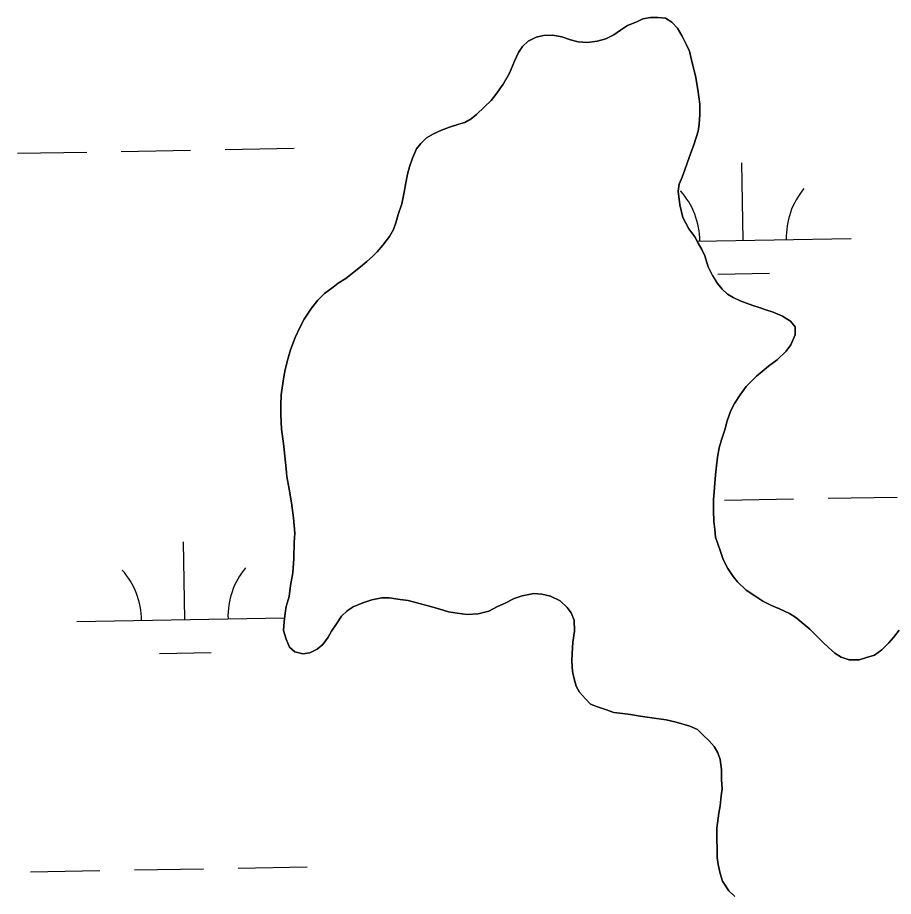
# Model space of a CAD drawing. Extents: x 3925854 to 3964121, y 224593 to 250589.
# Drawn here: x 3943938.8 to 3944344, y 230515.2 to 230922.1 of the extents above; entities that cross this region are included whole.
import ezdxf

# ---------------------------------------------------------------- set-up
doc = ezdxf.new("R2010")
doc.units = 0
doc.layers.add('V-TOPO-SHOR', color=7, linetype='Continuous')
doc.layers.add('V-WETL-SWMP', color=7, linetype='Continuous')

msp = doc.modelspace()

# ---------------------------------------------------------------- linework, layer by layer
at = {"layer": 'V-TOPO-SHOR'}
for points in [[(3944070.811, 230627.46), (3944067.072, 230628.488), (3944064.655, 230630.593), (3944063.019, 230634.304), (3944061.913, 230638.288), (3944062.138, 230642.285), (3944062.632, 230646.285), (3944063.131, 230649.484), (3944064.417, 230654.026), (3944065.165, 230659.093), (3944066.171, 230664.963), (3944066.635, 230671.625), (3944066.826, 230679.084), (3944067.049, 230683.348), (3944066.445, 230690.53), (3944065.575, 230697.446), (3944064.444, 230703.828), (3944063.322, 230709.675), (3944063.019, 230713.134), (3944062.429, 230718.987), (3944061.837, 230724.838), (3944060.969, 230731.488), (3944060.637, 230738.144), (3944060.59, 230742.668), (3944060.809, 230747.464), (3944061.309, 230750.665), (3944062.056, 230755.734), (3944062.554, 230759.201), (3944063.836, 230764.006), (3944065.124, 230768.28), (3944067.199, 230773.896), (3944069.544, 230778.979), (3944071.372, 230782.459), (3944074.782, 230787.554), (3944077.674, 230791.31), (3944080.84, 230794.273), (3944084.805, 230797.243), (3944087.183, 230799.131), (3944090.624, 230801.296), (3944093.794, 230803.725), (3944097.493, 230806.693), (3944100.397, 230809.117), (3944103.037, 230811.542), (3944105.144, 230813.695), (3944107.778, 230816.65), (3944110.934, 230820.676), (3944112.765, 230823.892), (3944113.797, 230827.097), (3944114.825, 230830.836), (3944116.637, 230835.913), (3944117.647, 230841.251), (3944118.405, 230845.519), (3944119.163, 230849.52), (3944120.193, 230852.994), (3944121.485, 230857.002), (3944123.306, 230861.282), (3944125.411, 230863.699), (3944128.047, 230866.39), (3944131.223, 230868.284), (3944134.934, 230869.92), (3944138.649, 230871.291), (3944142.897, 230872.665), (3944145.817, 230873.492), (3944148.732, 230875.12), (3944151.105, 230877.275), (3944154.8, 230880.775), (3944157.964, 230883.736), (3944160.067, 230886.419), (3944163.481, 230891.248), (3944166.359, 230896.338), (3944168.7, 230901.953), (3944170.522, 230905.967), (3944172.359, 230908.648), (3944174.997, 230911.073), (3944178.706, 230912.974), (3944182.161, 230913.807), (3944186.421, 230913.85), (3944190.691, 230913.094), (3944194.699, 230911.804), (3944198.17, 230910.774), (3944202.434, 230910.551), (3944206.954, 230911.13), (3944210.94, 230912.234), (3944214.648, 230914.137), (3944217.823, 230916.299), (3944220.995, 230918.462), (3944225.241, 230920.103), (3944228.155, 230921.465), (3944231.612, 230922.032), (3944235.073, 230922.067), (3944238.538, 230921.835), (3944241.485, 230920), (3944244.179, 230917.098), (3944246.345, 230913.393), (3944248.25, 230909.416), (3944249.612, 230906.502), (3944250.445, 230903.049), (3944251.277, 230899.86), (3944252.391, 230895.078), (3944253.522, 230888.699), (3944254.388, 230882.049)], [(3944254.388, 230882.049), (3944254.435, 230877.256), (3944254.216, 230872.726), (3944253.714, 230869.525), (3944251.91, 230863.647), (3944249.577, 230857.233), (3944247.505, 230851.62), (3944246.208, 230848.144), (3944244.91, 230844.935), (3944244.41, 230841.736), (3944245.272, 230835.352), (3944246.663, 230829.507), (3944249.38, 230824.207), (3944252.08, 230820.506), (3944253.708, 230817.594), (3944255.334, 230814.682), (3944256.696, 230811.765), (3944258.345, 230806.721), (3944260.249, 230802.746), (3944262.684, 230799.043), (3944264.841, 230796.401), (3944267.262, 230794.03), (3944269.94, 230792.459), (3944273.154, 230790.892), (3944276.093, 230789.858), (3944279.031, 230788.822), (3944281.972, 230787.787), (3944284.911, 230786.751), (3944288.385, 230785.721), (3944292.665, 230783.9), (3944296.417, 230781.541), (3944298.573, 230778.899), (3944298.612, 230775.172), (3944296.528, 230770.623), (3944294.426, 230767.672), (3944290.205, 230763.635), (3944286.242, 230760.666), (3944283.336, 230758.241), (3944280.694, 230756.082), (3944278.061, 230753.393), (3944275.951, 230751.241), (3944273.059, 230747.483), (3944270.436, 230743.463), (3944268.871, 230740.251), (3944267.057, 230735.439), (3944266.035, 230731.166), (3944264.482, 230726.624), (3944263.454, 230722.884), (3944262.699, 230718.616), (3944262.207, 230714.617), (3944261.718, 230710.351), (3944261.245, 230704.487), (3944260.767, 230698.89), (3944260.819, 230693.829), (3944260.872, 230688.771), (3944261.441, 230685.048), (3944261.742, 230681.588), (3944262.84, 230678.406), (3944263.94, 230674.955), (3944265.31, 230671.24), (3944267.483, 230667.001), (3944269.918, 230663.296), (3944271.804, 230660.92), (3944275.841, 230656.965), (3944279.861, 230654.342), (3944283.613, 230651.985), (3944287.629, 230649.894), (3944291.373, 230648.333), (3944295.921, 230646.248), (3944298.87, 230644.415), (3944302.631, 230641.257), (3944305.318, 230638.888), (3944308.277, 230635.988), (3944311.505, 230632.826), (3944313.925, 230630.454), (3944316.881, 230627.82), (3944319.83, 230625.985), (3944323.569, 230624.693), (3944328.097, 230624.738), (3944331.548, 230625.838), (3944335.265, 230626.94), (3944338.704, 230629.373), (3944341.866, 230632.6), (3944343.971, 230635.019), (3944346.599, 230638.507)], [(3944270.616, 230515.233), (3944267.927, 230517.869), (3944264.951, 230522.367), (3944263.852, 230525.818), (3944263.01, 230530.069), (3944262.445, 230533.26), (3944262.41, 230536.721), (3944262.353, 230542.314), (3944262.307, 230546.84), (3944263.303, 230553.775), (3944263.8, 230557.242), (3944264.288, 230561.774), (3944264.788, 230564.975), (3944264.478, 230569.233), (3944264.429, 230574.025), (3944263.852, 230578.547), (3944262.754, 230581.732), (3944261.126, 230584.644), (3944258.703, 230587.284), (3944256.012, 230589.92), (3944253.323, 230592.556), (3944249.845, 230594.118), (3944243.435, 230595.916), (3944238.897, 230596.936), (3944232.228, 230597.936), (3944226.896, 230598.679), (3944222.361, 230599.433), (3944218.628, 230599.926), (3944214.628, 230600.418), (3944210.886, 230601.712), (3944207.145, 230603.007), (3944203.935, 230604.305), (3944201.515, 230606.679), (3944198.819, 230609.847), (3944197.195, 230612.493), (3944196.362, 230615.948), (3944195.526, 230619.401), (3944195.213, 230624.191), (3944195.444, 230627.656), (3944195.655, 230632.983), (3944196.405, 230638.052), (3944196.352, 230643.111), (3944194.986, 230646.559), (3944193.097, 230648.937), (3944189.87, 230652.099), (3944185.321, 230654.184), (3944181.315, 230655.208), (3944177.586, 230655.438), (3944172.271, 230654.319), (3944168.554, 230653.215), (3944164.051, 230650.772), (3944160.868, 230649.41), (3944156.897, 230647.239), (3944151.849, 230646.123), (3944146.79, 230645.806), (3944142.26, 230646.291), (3944138.256, 230647.051), (3944133.716, 230648.335), (3944128.108, 230649.877), (3944123.568, 230651.163), (3944119.562, 230652.187), (3944115.828, 230652.683), (3944110.762, 230653.43), (3944107.3, 230653.396), (3944102.781, 230652.55), (3944098.533, 230651.176), (3944094.025, 230649.267), (3944091.381, 230647.375), (3944088.744, 230644.952), (3944086.382, 230641.464), (3944084.021, 230637.978), (3944082.448, 230635.3), (3944080.089, 230631.814), (3944077.447, 230629.657), (3944074, 230628.023), (3944070.811, 230627.46)]]:
    msp.add_lwpolyline(points, dxfattribs=at)
at = {"layer": 'V-WETL-SWMP'}
for p, q in [((3944225.24, 230920.103), (3944220.995, 230918.462)), ((3944228.155, 230921.464), (3944225.24, 230920.103)), ((3944231.612, 230922.032), (3944228.155, 230921.464)), ((3944235.074, 230922.067), (3944231.612, 230922.032)), ((3944238.538, 230921.836), (3944235.074, 230922.067)), ((3944241.486, 230920.001), (3944238.538, 230921.836)), ((3944244.178, 230917.099), (3944241.486, 230920.001)), ((3944217.822, 230916.3), (3944214.648, 230914.137)), ((3944220.995, 230918.462), (3944217.822, 230916.3)), ((3944246.346, 230913.393), (3944244.178, 230917.099)), ((3944174.998, 230911.072), (3944172.359, 230908.649)), ((3944178.707, 230912.974), (3944174.998, 230911.072)), ((3944182.161, 230913.808), (3944178.707, 230912.974)), ((3944186.421, 230913.851), (3944182.161, 230913.808)), ((3944190.69, 230913.095), (3944186.421, 230913.851)), ((3944194.698, 230911.804), (3944190.69, 230913.095)), ((3944198.17, 230910.774), (3944194.698, 230911.804)), ((3944206.955, 230911.13), (3944202.434, 230910.551)), ((3944210.939, 230912.235), (3944206.955, 230911.13)), ((3944214.648, 230914.137), (3944210.939, 230912.235)), ((3944248.251, 230909.417), (3944246.346, 230913.393)), ((3944172.359, 230908.649), (3944170.522, 230905.967)), ((3944202.434, 230910.551), (3944198.17, 230910.774)), ((3944249.612, 230906.501), (3944248.251, 230909.417)), ((3944170.522, 230905.967), (3944168.699, 230901.954)), ((3944250.446, 230903.048), (3944249.612, 230906.501)), ((3944251.277, 230899.86), (3944250.446, 230903.048)), ((3944168.699, 230901.954), (3944166.359, 230896.338)), ((3944252.391, 230895.078), (3944251.277, 230899.86)), ((3944166.359, 230896.338), (3944163.481, 230891.249)), ((3944253.521, 230888.698), (3944252.391, 230895.078)), ((3944163.481, 230891.249), (3944160.068, 230886.42)), ((3944254.387, 230882.049), (3944253.521, 230888.698)), ((3944157.964, 230883.736), (3944154.799, 230880.775)), ((3944160.068, 230886.42), (3944157.964, 230883.736)), ((3944154.799, 230880.775), (3944151.106, 230877.275)), ((3944254.435, 230877.256), (3944254.387, 230882.049)), ((3944148.731, 230875.121), (3944145.818, 230873.493)), ((3944151.106, 230877.275), (3944148.731, 230875.121)), ((3944254.215, 230872.726), (3944254.435, 230877.256)), ((3944138.649, 230871.29), (3944134.935, 230869.921)), ((3944142.897, 230872.665), (3944138.649, 230871.29)), ((3944145.818, 230873.493), (3944142.897, 230872.665)), ((3944253.715, 230869.525), (3944254.215, 230872.726)), ((3944128.046, 230866.389), (3944125.411, 230863.699)), ((3944131.223, 230868.285), (3944128.046, 230866.389)), ((3944134.935, 230869.921), (3944131.223, 230868.285)), ((3944251.91, 230863.648), (3944253.715, 230869.525)), ((3944125.411, 230863.699), (3944123.305, 230861.281)), ((3944249.578, 230857.233), (3944251.91, 230863.648)), ((3943938.84, 230859.239), (3943970.835, 230859.821)), ((3943986.832, 230860.112), (3944018.827, 230860.694)), ((3944034.824, 230860.985), (3944066.819, 230861.566)), ((3944123.305, 230861.281), (3944121.484, 230857.002)), ((3944121.484, 230857.002), (3944120.193, 230852.994)), ((3944247.504, 230851.62), (3944249.578, 230857.233)), ((3944274.473, 230818.905), (3944273.819, 230854.899)), ((3944120.193, 230852.994), (3944119.163, 230849.521)), ((3944246.208, 230848.144), (3944247.504, 230851.62)), ((3944119.163, 230849.521), (3944118.404, 230845.519)), ((3944244.909, 230844.935), (3944246.208, 230848.144)), ((3944118.404, 230845.519), (3944117.648, 230841.25)), ((3944244.409, 230841.735), (3944244.909, 230844.935)), ((3944245.272, 230835.352), (3944244.409, 230841.735)), ((3944117.648, 230841.25), (3944116.637, 230835.914)), ((3944116.637, 230835.914), (3944114.824, 230830.836)), ((3944246.663, 230829.507), (3944245.272, 230835.352)), ((3944114.824, 230830.836), (3944113.797, 230827.097)), ((3944249.38, 230824.208), (3944246.663, 230829.507)), ((3944113.797, 230827.097), (3944112.764, 230823.891)), ((3944112.764, 230823.891), (3944110.933, 230820.676)), ((3944252.08, 230820.507), (3944249.38, 230824.208)), ((3944110.933, 230820.676), (3944107.778, 230816.65)), ((3944253.708, 230817.594), (3944252.08, 230820.507)), ((3944253.192, 230818.518), (3944324.465, 230819.814)), ((3944255.335, 230814.681), (3944253.708, 230817.594)), ((3944105.144, 230813.694), (3944103.036, 230811.542)), ((3944107.778, 230816.65), (3944105.144, 230813.694)), ((3944256.696, 230811.766), (3944255.335, 230814.681)), ((3944103.036, 230811.542), (3944100.397, 230809.118)), ((3944258.345, 230806.722), (3944256.696, 230811.766)), ((3944097.492, 230806.692), (3944093.794, 230803.725)), ((3944100.397, 230809.118), (3944097.492, 230806.692)), ((3944260.25, 230802.747), (3944258.345, 230806.722)), ((3944090.623, 230801.296), (3944087.182, 230799.131)), ((3944093.794, 230803.725), (3944090.623, 230801.296)), ((3944262.684, 230799.043), (3944260.25, 230802.747)), ((3944262.756, 230803.258), (3944286.752, 230803.694)), ((3944084.805, 230797.243), (3944080.84, 230794.273)), ((3944087.182, 230799.131), (3944084.805, 230797.243)), ((3944264.841, 230796.402), (3944262.684, 230799.043)), ((3944080.84, 230794.273), (3944077.674, 230791.311)), ((3944267.262, 230794.03), (3944264.841, 230796.402)), ((3944269.941, 230792.459), (3944267.262, 230794.03)), ((3944077.674, 230791.311), (3944074.783, 230787.554)), ((3944273.153, 230790.893), (3944269.941, 230792.459)), ((3944276.093, 230789.858), (3944273.153, 230790.893)), ((3944279.032, 230788.822), (3944276.093, 230789.858)), ((3944281.972, 230787.787), (3944279.032, 230788.822)), ((3944074.783, 230787.554), (3944071.372, 230782.459)), ((3944284.912, 230786.751), (3944281.972, 230787.787)), ((3944288.385, 230785.721), (3944284.912, 230786.751)), ((3944292.664, 230783.9), (3944288.385, 230785.721)), ((3944071.372, 230782.459), (3944069.543, 230778.979)), ((3944296.417, 230781.542), (3944292.664, 230783.9)), ((3944298.574, 230778.9), (3944296.417, 230781.542)), ((3944069.543, 230778.979), (3944067.198, 230773.895)), ((3944298.612, 230775.172), (3944298.574, 230778.9)), ((3944067.198, 230773.895), (3944065.124, 230768.281)), ((3944296.527, 230770.624), (3944298.612, 230775.172)), ((3944294.426, 230767.673), (3944296.527, 230770.624)), ((3944065.124, 230768.281), (3944063.836, 230764.007)), ((3944290.206, 230763.636), (3944294.426, 230767.673)), ((3944063.836, 230764.007), (3944062.553, 230759.201)), ((3944283.337, 230758.24), (3944286.242, 230760.666)), ((3944286.242, 230760.666), (3944290.206, 230763.636)), ((3944062.553, 230759.201), (3944062.056, 230755.734)), ((3944280.695, 230756.083), (3944283.337, 230758.24)), ((3944062.056, 230755.734), (3944061.308, 230750.666)), ((3944275.951, 230751.241), (3944278.06, 230753.393)), ((3944278.06, 230753.393), (3944280.695, 230756.083)), ((3944061.308, 230750.666), (3944060.808, 230747.465)), ((3944273.059, 230747.483), (3944275.951, 230751.241)), ((3944060.808, 230747.465), (3944060.59, 230742.669)), ((3944270.437, 230743.462), (3944273.059, 230747.483)), ((3944060.59, 230742.669), (3944060.636, 230738.143)), ((3944267.056, 230735.438), (3944268.872, 230740.251)), ((3944268.872, 230740.251), (3944270.437, 230743.462)), ((3944060.636, 230738.143), (3944060.969, 230731.488)), ((3944266.034, 230731.167), (3944267.056, 230735.438)), ((3944060.969, 230731.488), (3944061.836, 230724.839)), ((3944264.482, 230726.624), (3944266.034, 230731.167)), ((3944061.836, 230724.839), (3944062.428, 230718.986)), ((3944263.455, 230722.885), (3944264.482, 230726.624)), ((3944262.699, 230718.617), (3944263.455, 230722.885)), ((3944062.428, 230718.986), (3944063.019, 230713.133)), ((3944262.207, 230714.617), (3944262.699, 230718.617)), ((3944063.019, 230713.133), (3944063.321, 230709.674)), ((3944261.717, 230710.351), (3944262.207, 230714.617)), ((3944063.321, 230709.674), (3944064.445, 230703.827)), ((3944261.244, 230704.487), (3944261.717, 230710.351)), ((3944064.445, 230703.827), (3944065.575, 230697.447)), ((3944260.768, 230698.89), (3944261.244, 230704.487)), ((3944313.806, 230699.529), (3944345.8, 230700.111)), ((3944065.575, 230697.447), (3944066.444, 230690.531)), ((3944260.819, 230693.83), (3944260.768, 230698.89)), ((3944265.814, 230698.656), (3944297.808, 230699.238)), ((3944260.871, 230688.771), (3944260.819, 230693.83)), ((3944066.444, 230690.531), (3944067.049, 230683.347)), ((3944261.441, 230685.048), (3944260.871, 230688.771)), ((3944067.049, 230683.347), (3944066.826, 230679.084)), ((3944261.742, 230681.589), (3944261.441, 230685.048)), ((3944016.186, 230643.367), (3944015.531, 230679.361)), ((3944066.826, 230679.084), (3944066.635, 230671.625)), ((3944262.84, 230678.405), (3944261.742, 230681.589)), ((3944263.94, 230674.954), (3944262.84, 230678.405)), ((3944265.309, 230671.239), (3944263.94, 230674.954)), ((3944066.635, 230671.625), (3944066.17, 230664.962)), ((3944267.483, 230667), (3944265.309, 230671.239)), ((3944269.917, 230663.296), (3944267.483, 230667)), ((3944066.17, 230664.962), (3944065.164, 230659.093)), ((3944271.805, 230660.919), (3944269.917, 230663.296)), ((3944065.164, 230659.093), (3944064.417, 230654.026)), ((3944275.84, 230656.965), (3944271.805, 230660.919)), ((3944172.271, 230654.319), (3944177.586, 230655.438)), ((3944177.586, 230655.438), (3944181.316, 230655.209)), ((3944181.316, 230655.209), (3944185.321, 230654.184)), ((3944279.861, 230654.342), (3944275.84, 230656.965)), ((3944064.417, 230654.026), (3944063.131, 230649.485)), ((3944094.026, 230649.266), (3944098.534, 230651.175)), ((3944098.534, 230651.175), (3944102.781, 230652.55)), ((3944102.781, 230652.55), (3944107.3, 230653.395)), ((3944107.3, 230653.395), (3944110.761, 230653.43)), ((3944110.761, 230653.43), (3944115.829, 230652.682)), ((3944115.829, 230652.682), (3944119.562, 230652.187)), ((3944119.562, 230652.187), (3944123.567, 230651.163)), ((3944123.567, 230651.163), (3944128.108, 230649.877)), ((3944160.869, 230649.41), (3944164.051, 230650.773)), ((3944164.051, 230650.773), (3944168.554, 230653.216)), ((3944168.554, 230653.216), (3944172.271, 230654.319)), ((3944185.321, 230654.184), (3944189.87, 230652.1)), ((3944189.87, 230652.1), (3944193.098, 230648.937)), ((3944283.613, 230651.984), (3944279.861, 230654.342)), ((3944287.629, 230649.894), (3944283.613, 230651.984)), ((3944063.131, 230649.485), (3944062.631, 230646.285)), ((3944088.743, 230644.951), (3944091.382, 230647.375)), ((3944091.382, 230647.375), (3944094.026, 230649.266)), ((3944128.108, 230649.877), (3944133.716, 230648.336)), ((3944133.716, 230648.336), (3944138.256, 230647.05)), ((3944138.256, 230647.05), (3944142.259, 230646.292)), ((3944151.848, 230646.123), (3944156.896, 230647.239)), ((3944156.896, 230647.239), (3944160.869, 230649.41)), ((3944193.098, 230648.937), (3944194.986, 230646.559)), ((3944194.986, 230646.559), (3944196.352, 230643.111)), ((3944291.373, 230648.334), (3944287.629, 230649.894)), ((3944295.922, 230646.249), (3944291.373, 230648.334)), ((3943966.194, 230642.458), (3944062.375, 230644.207)), ((3944062.631, 230646.285), (3944062.139, 230642.285)), ((3944086.382, 230641.465), (3944088.743, 230644.951)), ((3944142.259, 230646.292), (3944146.791, 230645.805)), ((3944146.791, 230645.805), (3944151.848, 230646.123)), ((3944196.352, 230643.111), (3944196.404, 230638.052)), ((3944298.87, 230644.415), (3944295.922, 230646.249)), ((3944302.63, 230641.257), (3944298.87, 230644.415)), ((3944062.139, 230642.285), (3944061.913, 230638.288)), ((3944061.913, 230638.288), (3944063.018, 230634.304)), ((3944084.02, 230637.979), (3944086.382, 230641.465)), ((3944305.317, 230638.888), (3944302.63, 230641.257)), ((3944308.276, 230635.988), (3944305.317, 230638.888)), ((3944346.6, 230638.507), (3944343.972, 230635.018)), ((3944063.018, 230634.304), (3944064.654, 230630.593)), ((3944080.088, 230631.814), (3944082.449, 230635.3)), ((3944082.449, 230635.3), (3944084.02, 230637.979)), ((3944196.404, 230638.052), (3944195.656, 230632.984)), ((3944311.504, 230632.825), (3944308.276, 230635.988)), ((3944343.972, 230635.018), (3944341.866, 230632.6)), ((3944064.654, 230630.593), (3944067.072, 230628.487)), ((3944077.446, 230629.657), (3944080.088, 230631.814)), ((3944195.656, 230632.984), (3944195.444, 230627.656)), ((3944313.925, 230630.453), (3944311.504, 230632.825)), ((3944316.881, 230627.82), (3944313.925, 230630.453)), ((3944341.866, 230632.6), (3944338.703, 230629.372)), ((3944004.468, 230627.72), (3944028.464, 230628.157)), ((3944067.072, 230628.487), (3944070.811, 230627.459)), ((3944070.811, 230627.459), (3944074.001, 230628.024)), ((3944074.001, 230628.024), (3944077.446, 230629.657)), ((3944195.444, 230627.656), (3944195.212, 230624.191)), ((3944319.829, 230625.985), (3944316.881, 230627.82)), ((3944335.265, 230626.94), (3944331.548, 230625.838)), ((3944338.703, 230629.372), (3944335.265, 230626.94)), ((3944195.212, 230624.191), (3944195.527, 230619.401)), ((3944323.57, 230624.692), (3944319.829, 230625.985)), ((3944328.097, 230624.737), (3944323.57, 230624.692)), ((3944331.548, 230625.838), (3944328.097, 230624.737)), ((3944195.527, 230619.401), (3944196.361, 230615.947)), ((3944196.361, 230615.947), (3944197.195, 230612.493)), ((3944197.195, 230612.493), (3944198.82, 230609.847)), ((3944198.82, 230609.847), (3944201.515, 230606.678)), ((3944201.515, 230606.678), (3944203.936, 230604.306)), ((3944203.936, 230604.306), (3944207.145, 230603.007)), ((3944207.145, 230603.007), (3944210.886, 230601.713)), ((3944210.886, 230601.713), (3944214.628, 230600.419)), ((3944214.628, 230600.419), (3944218.627, 230599.927)), ((3944218.627, 230599.927), (3944222.361, 230599.432)), ((3944222.361, 230599.432), (3944226.896, 230598.679)), ((3944226.896, 230598.679), (3944232.229, 230597.935)), ((3944232.229, 230597.935), (3944238.897, 230596.937)), ((3944238.897, 230596.937), (3944243.435, 230595.917)), ((3944243.435, 230595.917), (3944249.845, 230594.118)), ((3944249.845, 230594.118), (3944253.323, 230592.555)), ((3944253.323, 230592.555), (3944256.012, 230589.92)), ((3944256.012, 230589.92), (3944258.702, 230587.284)), ((3944258.702, 230587.284), (3944261.126, 230584.645)), ((3944261.126, 230584.645), (3944262.753, 230581.732)), ((3944262.753, 230581.732), (3944263.851, 230578.547)), ((3944263.851, 230578.547), (3944264.429, 230574.026)), ((3944264.429, 230574.026), (3944264.478, 230569.233)), ((3944264.478, 230569.233), (3944264.787, 230564.975)), ((3944264.287, 230561.774), (3944263.8, 230557.242)), ((3944264.787, 230564.975), (3944264.287, 230561.774)), ((3944263.8, 230557.242), (3944263.302, 230553.775)), ((3944263.302, 230553.775), (3944262.307, 230546.84)), ((3944262.307, 230546.84), (3944262.353, 230542.314)), ((3944262.353, 230542.314), (3944262.41, 230536.722)), ((3944262.41, 230536.722), (3944262.445, 230533.26)), ((3944262.445, 230533.26), (3944263.01, 230530.07)), ((3944040.872, 230528.365), (3944072.867, 230528.946)), ((3944263.01, 230530.07), (3944263.852, 230525.817)), ((3943944.888, 230526.619), (3943976.883, 230527.201)), ((3943992.88, 230527.492), (3944024.875, 230528.074)), ((3944263.852, 230525.817), (3944264.952, 230522.366)), ((3944264.952, 230522.366), (3944267.927, 230517.869)), ((3944267.927, 230517.869), (3944270.617, 230515.233))]:
    msp.add_line(p, q, dxfattribs=at)
for centre, start, end in [((3944219.231, 230818.375), 0.26988, 41.81354), ((3944329.698, 230820.384), 140.26988, 181.81353), ((3944071.411, 230644.846), 140.26988, 181.81353), ((3943960.943, 230642.837), 0.26988, 41.81354)]:
    msp.add_arc(centre, 35.246, start, end, dxfattribs=at)

doc.saveas('drawing.dxf')
